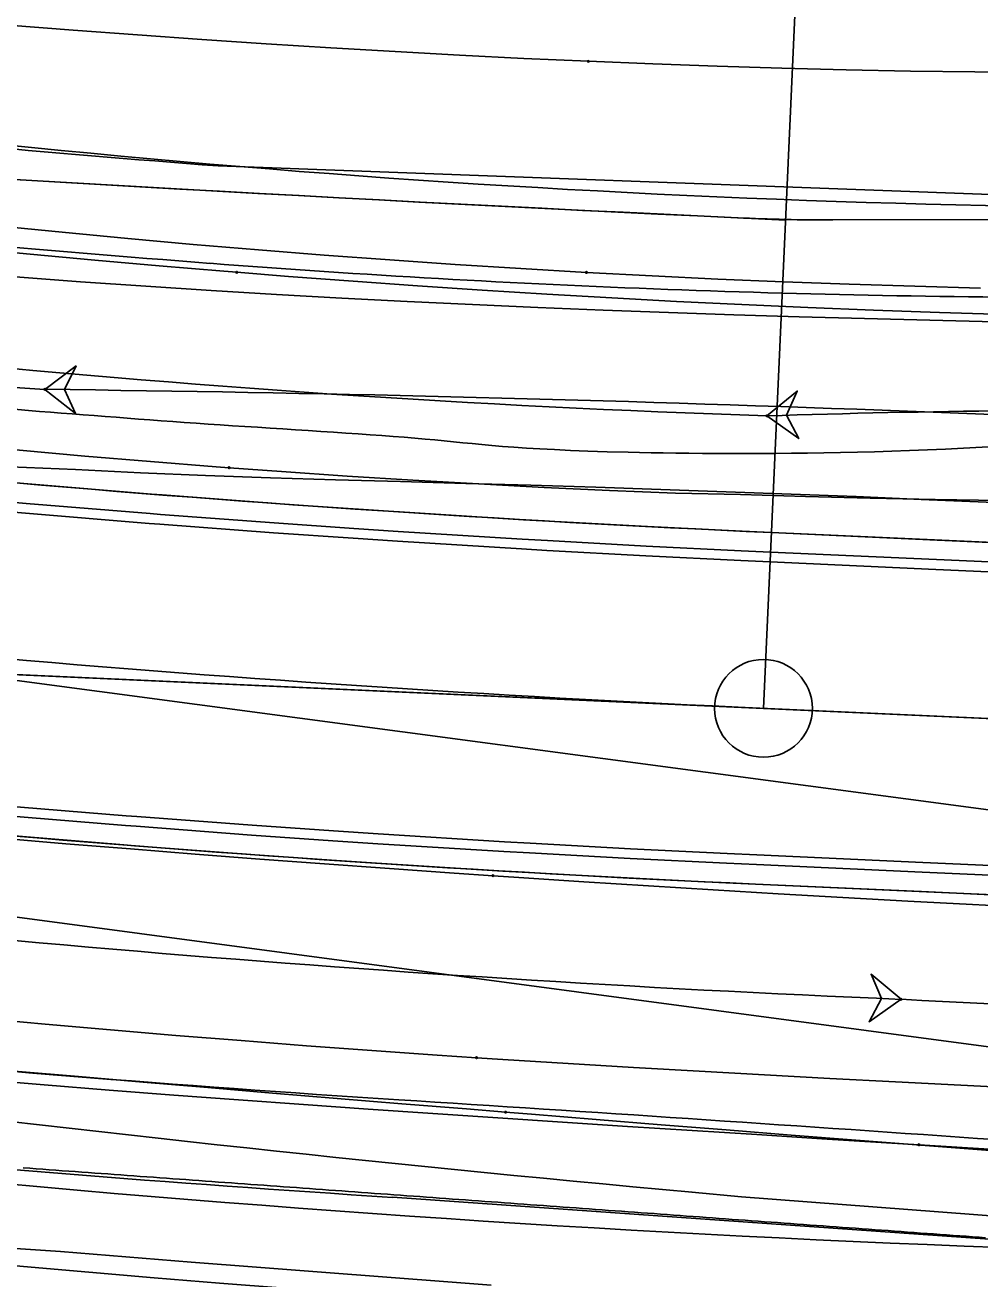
# Model space of a CAD drawing. Extents: x -70 to 701944, y -4 to 666871.
# Drawn here: x 667904.7 to 667953.5, y 656508.8 to 656573 of the extents above; entities that cross this region are included whole.
import ezdxf

# ---------------------------------------------------------------- set-up
doc = ezdxf.new("R2010")
doc.units = 0
for name, color, linetype in [('R_Draft', 7, 'Continuous'), ('R_Horz Alg', 7, 'Continuous'), ('R_Horz Alg Annot', 7, 'Continuous'), ('R_No Plot', 7, 'Continuous'), ('R_Proposed Road', 7, 'Continuous'), ('R_Striping', 7, 'Continuous'), ('T_Vehicle Path Lt Major', 7, 'Continuous'), ('T_Vehicle Path Lt Minor', 7, 'Continuous'), ('T_Vehicle Path Rt', 7, 'Continuous')]:
    doc.layers.add(name, color=color, linetype=linetype)

msp = doc.modelspace()

# ---------------------------------------------------------------- linework, layer by layer
at = {"layer": 'R_Draft'}
msp.add_line((667806.659, 656540.34), (667975.318, 656517.875), dxfattribs=at)
msp.add_open_spline([(668503.194, 656560.733), (668456.494, 656569.755), (668425.895, 656581.268), (668346.175, 656570.408), (668185.597, 656628.505), (667984.836, 656548.033), (667888.169, 656554.095), (667835.431, 656560.72), (667768.499, 656569.635)], degree=2, dxfattribs=at)
at = {"layer": 'R_Horz Alg'}
for p, q in [((667942.429, 656538.028), (667900.778, 656539.91)), ((668190.665, 656526.812), (667942.429, 656538.028))]:
    msp.add_line(p, q, dxfattribs=at)
msp.add_circle((667942.429, 656538.028), 2.5, dxfattribs=at)
msp.add_arc((667985.531, 657491.984), 954.93, 262.413018, 267.413018, dxfattribs=at)
at = {"layer": 'R_Horz Alg Annot'}
msp.add_lwpolyline([(667942.429, 656538.028), (667952.363, 656757.9)], dxfattribs=at)
at = {"layer": 'R_No Plot'}
msp.add_line((668021.722, 656523.8), (667716.138, 656564.503), dxfattribs=at)
for points in [[(667847.616, 656594.238), (667899.281, 656591.577), (667960.862, 656591.751), (667973.349, 656591.186), (667970.889, 656536.742), (667900.778, 656539.91), (667841.432, 656547.815)], [(667841.432, 656547.815), (667833.664, 656489.496), (667895.289, 656478.241), (667939.468, 656472.494), (667955.401, 656470.874), (667967.888, 656470.31), (667970.889, 656536.742), (667900.778, 656539.91)]]:
    msp.add_lwpolyline(points, close=True, dxfattribs=at)
msp.add_arc((667985.531, 657491.984), 954.93, 262.413018, 267.413018, dxfattribs=at)
at = {"layer": 'R_Proposed Road'}
for p, q in [((668014.061, 656543.801), (667942.835, 656547.019)), ((668045.513, 656524.361), (667942.023, 656529.037))]:
    msp.add_line(p, q, dxfattribs=at)
for points in [[(667956.311, 656546.41), (667951.316, 656546.635), (667942.835, 656547.019), (667941.34, 656547.088), (667936.493, 656547.327), (667931.448, 656547.602), (667930.153, 656547.677), (667923.815, 656548.07), (667921.562, 656548.22), (667917.48, 656548.506), (667911.682, 656548.942), (667911.148, 656548.984), (667904.82, 656549.504), (667901.811, 656549.767)], [(667956.311, 656546.41), (667951.316, 656546.635), (667942.835, 656547.019), (667941.34, 656547.088), (667936.493, 656547.327), (667931.448, 656547.602), (667930.153, 656547.677), (667923.815, 656548.07), (667921.562, 656548.22), (667917.48, 656548.506), (667911.682, 656548.942), (667911.148, 656548.984), (667904.82, 656549.504), (667901.811, 656549.767)], [(667956.266, 656545.411), (667951.271, 656545.636), (667942.79, 656546.02), (667941.294, 656546.089), (667936.441, 656546.328), (667931.391, 656546.604), (667930.094, 656546.679), (667923.75, 656547.072), (667921.494, 656547.222), (667917.408, 656547.508), (667911.604, 656547.945), (667911.07, 656547.987), (667904.735, 656548.508), (667901.723, 656548.771)], [(667956.266, 656545.411), (667951.271, 656545.636), (667942.79, 656546.02), (667941.294, 656546.089), (667936.441, 656546.328), (667931.391, 656546.604), (667930.094, 656546.679), (667923.75, 656547.072), (667921.494, 656547.222), (667917.408, 656547.508), (667911.604, 656547.945), (667911.07, 656547.987), (667904.735, 656548.508), (667901.723, 656548.771)], [(667956.243, 656544.911), (667951.248, 656545.137), (667942.768, 656545.52), (667941.27, 656545.589), (667936.415, 656545.829), (667931.362, 656546.105), (667930.065, 656546.18), (667923.717, 656546.573), (667921.46, 656546.724), (667917.372, 656547.01), (667911.565, 656547.446), (667911.031, 656547.488), (667904.692, 656548.01), (667901.678, 656548.273)], [(667956.243, 656544.911), (667951.248, 656545.137), (667942.768, 656545.52), (667941.27, 656545.589), (667936.415, 656545.829), (667931.362, 656546.105), (667930.065, 656546.18), (667923.717, 656546.573), (667921.46, 656546.724), (667917.372, 656547.01), (667911.565, 656547.446), (667911.031, 656547.488), (667904.692, 656548.01), (667901.678, 656548.273)], [(667955.566, 656529.927), (667950.571, 656530.152), (667942.091, 656530.535), (667940.57, 656530.606), (667935.638, 656530.849), (667930.505, 656531.129), (667929.187, 656531.205), (667922.739, 656531.605), (667920.446, 656531.758), (667916.293, 656532.048), (667910.394, 656532.492), (667909.851, 656532.535), (667903.412, 656533.064)], [(667955.566, 656529.927), (667950.571, 656530.152), (667942.091, 656530.535), (667940.57, 656530.606), (667935.638, 656530.849), (667930.505, 656531.129), (667929.187, 656531.205), (667922.739, 656531.605), (667920.446, 656531.758), (667916.293, 656532.048), (667910.394, 656532.492), (667909.851, 656532.535), (667903.412, 656533.064)], [(667955.544, 656529.427), (667950.549, 656529.653), (667942.068, 656530.036), (667940.546, 656530.106), (667935.612, 656530.35), (667930.476, 656530.63), (667929.158, 656530.706), (667922.706, 656531.106), (667920.412, 656531.259), (667916.257, 656531.55), (667910.355, 656531.994), (667909.812, 656532.036), (667903.37, 656532.566)], [(667955.544, 656529.427), (667950.549, 656529.653), (667942.068, 656530.036), (667940.546, 656530.106), (667935.612, 656530.35), (667930.476, 656530.63), (667929.158, 656530.706), (667922.706, 656531.106), (667920.412, 656531.259), (667916.257, 656531.55), (667910.355, 656531.994), (667909.812, 656532.036), (667903.37, 656532.566)], [(667955.498, 656528.428), (667950.504, 656528.654), (667942.023, 656529.037), (667940.5, 656529.107), (667935.56, 656529.351), (667930.419, 656529.632), (667929.099, 656529.708), (667922.641, 656530.109), (667920.344, 656530.261), (667916.185, 656530.552), (667910.277, 656530.997), (667909.733, 656531.04), (667903.284, 656531.57)], [(667955.498, 656528.428), (667950.504, 656528.654), (667942.023, 656529.037), (667940.5, 656529.107), (667935.56, 656529.351), (667930.419, 656529.632), (667929.099, 656529.708), (667922.641, 656530.109), (667920.344, 656530.261), (667916.185, 656530.552), (667910.277, 656530.997), (667909.733, 656531.04), (667903.284, 656531.57)]]:
    msp.add_lwpolyline(points, dxfattribs=at)
for radius in [945.93, 963.93]:
    msp.add_arc((667985.531, 657491.984), radius, 262.413018, 267.413018, dxfattribs=at)
at = {"layer": 'R_Striping'}
for p, q in [((668016.84, 656563.149), (667945.68, 656563.007)), ((667941.301, 656513.053), (668039.629, 656505.488))]:
    msp.add_line(p, q, dxfattribs=at)
msp.add_lwpolyline([(667941.301, 656513.053), (667938.768, 656513.285)], dxfattribs=at)
for centre, radius, start, end in [((668081.187, 659555.152), 2995.313, 264.822471, 267.366432), ((668081.187, 659555.152), 2995.313, 264.822471, 267.319372), ((667985.531, 657491.984), 933.93, 262.413018, 265.617441), ((667945.777, 656663.007), 100, 267.31937, 270.11432), ((667959.783, 657156.218), 597.178, 265.615001, 270.114325), ((668066.62, 657914.285), 1406.822, 260.812237, 264.786238), ((667985.531, 657491.984), 975.93, 262.413018, 266.372481), ((667645.397, 652126.826), 4400, 85.600056, 86.372481)]:
    msp.add_arc(centre, radius, start, end, dxfattribs=at)
at = {"layer": 'T_Vehicle Path Lt Major'}
for points in [[(667875.339, 656534.052), (667876.991, 656533.878), (667880.295, 656533.538), (667883.601, 656533.205), (667886.907, 656532.881), (667890.213, 656532.565), (667893.52, 656532.258), (667896.828, 656531.958), (667900.136, 656531.667), (667903.445, 656531.383), (667906.754, 656531.107), (667910.063, 656530.838), (667913.373, 656530.577), (667916.684, 656530.323), (667919.994, 656530.077), (667923.306, 656529.837), (667926.617, 656529.605), (667928.604, 656529.469)], [(667928.604, 656529.469), (667929.929, 656529.38), (667933.241, 656529.161), (667936.553, 656528.95), (667939.866, 656528.745), (667943.18, 656528.548), (667946.494, 656528.356), (667949.809, 656528.172), (667953.124, 656527.994), (667956.446, 656527.822), (667959.771, 656527.654), (667963.096, 656527.488), (667966.089, 656527.341)], [(667874.049, 656525.26), (667875.712, 656525.056), (667879.04, 656524.658), (667882.37, 656524.272), (667885.7, 656523.898), (667889.032, 656523.536), (667892.366, 656523.186), (667895.7, 656522.843), (667899.035, 656522.51), (667902.371, 656522.19), (667905.708, 656521.883), (667909.047, 656521.587), (667912.387, 656521.304), (667915.727, 656521.034), (667919.069, 656520.775), (667922.412, 656520.529), (667925.755, 656520.295), (667927.762, 656520.16)], [(667892.093, 656519.958), (667892.424, 656519.927), (667895.732, 656519.623), (667899.041, 656519.328), (667902.35, 656519.042), (667905.66, 656518.766), (667908.971, 656518.5), (667912.282, 656518.244), (667915.594, 656517.998), (667918.907, 656517.759), (667922.219, 656517.527), (667925.532, 656517.302), (667928.845, 656517.081), (667932.158, 656516.864), (667935.472, 656516.65), (667938.785, 656516.438), (667942.098, 656516.228), (667945.412, 656516.019), (667948.725, 656515.81), (667950.382, 656515.706)], [(667927.762, 656520.16), (667929.099, 656520.073), (667932.445, 656519.863), (667935.79, 656519.663), (667939.136, 656519.468), (667942.482, 656519.279), (667945.828, 656519.096), (667949.174, 656518.92), (667952.52, 656518.749), (667955.864, 656518.584), (667959.206, 656518.426), (667962.549, 656518.274), (667965.558, 656518.142)], [(667950.382, 656515.706), (667952.038, 656515.601), (667955.351, 656515.391), (667958.664, 656515.182), (667961.977, 656514.973), (667965.29, 656514.764), (667968.604, 656514.555), (667971.919, 656514.346), (667975.234, 656514.136), (667978.549, 656513.927), (667981.892, 656513.716), (667982.227, 656513.695)], [(667890.926, 656510.831), (667891.259, 656510.796), (667894.593, 656510.45), (667897.929, 656510.117), (667901.266, 656509.795), (667904.604, 656509.486), (667907.943, 656509.188), (667911.283, 656508.903), (667914.624, 656508.629), (667917.966, 656508.368), (667921.309, 656508.119), (667924.653, 656507.881), (667927.998, 656507.656), (667931.343, 656507.442), (667934.69, 656507.24), (667938.037, 656507.051), (667941.384, 656506.873), (667944.733, 656506.707), (667948.081, 656506.553), (667949.756, 656506.481)]]:
    msp.add_lwpolyline(points, dxfattribs=at)
msp.add_lwpolyline([(667949.465, 656523.147), (667947.93, 656524.43), (667948.466, 656523.189), (667947.829, 656521.997)], close=True, dxfattribs=at)
for centre in [(667928.604, 656529.469), (667928.604, 656529.469), (667949.465, 656523.147), (667949.465, 656523.147), (667927.762, 656520.16), (667927.762, 656520.16), (667950.382, 656515.706), (667950.382, 656515.706)]:
    msp.add_circle(centre, 0.0417, dxfattribs=at)
for centre, radius, start, end in [((667988.444, 657453.78), 931.45, 262.634078, 267.601617), ((668044.671, 658342.884), 1822.226, 267.005086, 269.136103), ((667989.728, 657459.963), 950.157, 261.829257, 269.135798)]:
    msp.add_arc(centre, radius, start, end, dxfattribs=at)
at = {"layer": 'T_Vehicle Path Lt Minor'}
for points in [[(667966.288, 656557.593), (667964.286, 656557.623), (667960.949, 656557.677), (667957.61, 656557.737), (667954.271, 656557.803), (667950.931, 656557.878), (667947.59, 656557.961), (667944.25, 656558.053), (667940.909, 656558.155), (667937.568, 656558.267), (667934.227, 656558.391), (667930.886, 656558.527), (667927.546, 656558.675), (667924.206, 656558.836), (667920.866, 656559.01), (667917.528, 656559.198), (667914.19, 656559.4), (667910.854, 656559.616), (667907.52, 656559.847), (667904.188, 656560.093), (667900.866, 656560.353), (667897.569, 656560.627), (667894.274, 656560.916), (667891.31, 656561.19)], [(667965.796, 656547.971), (667963.8, 656548.078), (667960.474, 656548.25), (667957.147, 656548.414), (667953.821, 656548.57), (667950.494, 656548.717), (667947.168, 656548.858), (667943.841, 656548.99), (667940.515, 656549.105), (667937.188, 656549.223), (667933.861, 656549.335), (667930.534, 656549.438), (667927.207, 656549.535), (667923.88, 656549.624), (667920.553, 656549.709), (667917.226, 656549.812), (667913.9, 656549.935), (667910.574, 656550.077), (667907.248, 656550.239), (667903.923, 656550.385), (667900.588, 656550.505), (667897.237, 656550.734), (667893.886, 656550.982), (667890.872, 656551.222)]]:
    msp.add_lwpolyline(points, dxfattribs=at)
msp.add_lwpolyline([(667905.689, 656554.343), (667907.26, 656553.107), (667906.689, 656554.331), (667907.29, 656555.542)], close=True, dxfattribs=at)
msp.add_circle((667905.689, 656554.343), 0.0417, dxfattribs=at)
msp.add_circle((667905.689, 656554.343), 0.0417, dxfattribs=at)
for centre, radius, start, end in [((667939.211, 657140.122), 586.737, 258.67796, 266.724728), ((667885.495, 654888.364), 1666.102, 86.448983, 89.30554)]:
    msp.add_arc(centre, radius, start, end, dxfattribs=at)
at = {"layer": 'T_Vehicle Path Rt'}
for p, q in [((667960.951, 656564.042), (667914.546, 656565.771)), ((667923.468, 656513.02), (667982.572, 656508.873))]:
    msp.add_line(p, q, dxfattribs=at)
for points in [[(667933.48, 656571.119), (667930.185, 656571.27), (667926.892, 656571.435), (667923.598, 656571.615), (667920.305, 656571.809), (667917.012, 656572.016), (667913.72, 656572.235), (667910.428, 656572.467), (667907.136, 656572.711), (667903.846, 656572.965), (667900.556, 656573.231)], [(667956.535, 656570.556), (667953.243, 656570.578), (667949.95, 656570.621), (667946.656, 656570.684), (667943.362, 656570.766), (667940.068, 656570.867), (667936.774, 656570.985), (667933.48, 656571.119)], [(667933.381, 656560.322), (667930.026, 656560.517), (667926.672, 656560.729), (667923.32, 656560.96), (667919.968, 656561.207), (667916.619, 656561.473), (667913.27, 656561.756), (667909.924, 656562.057), (667906.579, 656562.376), (667903.236, 656562.713), (667899.894, 656563.064), (667896.555, 656563.421), (667893.216, 656563.783), (667889.88, 656564.15), (667886.544, 656564.522), (667883.21, 656564.899), (667879.88, 656565.281), (667876.558, 656565.667), (667873.237, 656566.059), (667869.916, 656566.437), (667866.597, 656566.839), (667863.278, 656567.247), (667859.96, 656567.66), (667856.643, 656568.078)], [(667915.501, 656560.329), (667914.841, 656560.383), (667911.541, 656560.661), (667908.242, 656560.952), (667904.945, 656561.255), (667901.648, 656561.567), (667898.353, 656561.89), (667895.059, 656562.22), (667891.766, 656562.559), (667888.474, 656562.904), (667885.183, 656563.256), (667881.892, 656563.614), (667878.602, 656563.977), (667875.313, 656564.345), (667872.024, 656564.716), (667868.736, 656565.092), (667865.448, 656565.47), (667862.158, 656565.852), (667858.867, 656566.236), (667855.576, 656566.622)], [(667954.796, 656558.169), (667951.427, 656558.275), (667948.058, 656558.395), (667944.691, 656558.529), (667941.329, 656558.678), (667937.979, 656558.841), (667934.669, 656559.017), (667931.361, 656559.207), (667928.055, 656559.412), (667924.749, 656559.632), (667921.445, 656559.867), (667918.142, 656560.118), (667915.501, 656560.329)], [(667953.529, 656559.522), (667950.169, 656559.612), (667946.81, 656559.719), (667943.451, 656559.843), (667940.093, 656559.985), (667936.736, 656560.145), (667933.381, 656560.322)], [(667915.111, 656550.336), (667914.441, 656550.386), (667911.091, 656550.65), (667907.742, 656550.93), (667904.394, 656551.227), (667901.049, 656551.542), (667897.704, 656551.874), (667894.362, 656552.223), (667891.021, 656552.589), (667887.683, 656552.972), (667884.346, 656553.373), (667881.011, 656553.789), (667877.679, 656554.222), (667874.349, 656554.672), (667871.021, 656555.139), (667867.695, 656555.618), (667864.37, 656556.093), (667861.045, 656556.565), (667857.721, 656557.033), (667854.397, 656557.498)], [(667954.532, 656548.657), (667951.211, 656548.707), (667947.891, 656548.775), (667944.571, 656548.86), (667941.251, 656548.963), (667937.924, 656549.025), (667934.566, 656549.168), (667931.21, 656549.328), (667927.854, 656549.505), (667924.499, 656549.7), (667921.145, 656549.911), (667917.792, 656550.14), (667915.111, 656550.336)], [(667880.899, 656521.572), (667884.217, 656521.26), (667887.534, 656520.953), (667890.852, 656520.65), (667894.169, 656520.351), (667897.485, 656520.056), (667900.801, 656519.764), (667904.115, 656519.475), (667907.411, 656519.192), (667910.71, 656518.911), (667914.014, 656518.632), (667917.32, 656518.355), (667920.629, 656518.081), (667923.94, 656517.809), (667927.254, 656517.538), (667929.242, 656517.376)], [(667929.242, 656517.376), (667930.568, 656517.268), (667933.884, 656517.001), (667937.201, 656516.734), (667940.519, 656516.469), (667943.838, 656516.206), (667947.157, 656515.948), (667950.478, 656515.693), (667953.799, 656515.439), (667957.12, 656515.187), (667960.442, 656514.933), (667963.764, 656514.678), (667967.087, 656514.424), (667969.08, 656514.272)], [(667904.587, 656514.527), (667904.919, 656514.503), (667905.252, 656514.479), (667905.584, 656514.455), (667905.917, 656514.431), (667906.249, 656514.406), (667906.581, 656514.382), (667906.914, 656514.358), (667907.246, 656514.334), (667907.579, 656514.31), (667907.911, 656514.286), (667908.244, 656514.262), (667908.576, 656514.237), (667908.909, 656514.213), (667909.241, 656514.189), (667909.574, 656514.165), (667909.906, 656514.141), (667910.238, 656514.117), (667910.571, 656514.093), (667910.903, 656514.069), (667911.236, 656514.044), (667911.568, 656514.02), (667911.901, 656513.996), (667912.233, 656513.972), (667912.566, 656513.948), (667912.898, 656513.924), (667913.231, 656513.9), (667913.563, 656513.876), (667913.896, 656513.852), (667914.228, 656513.827), (667914.56, 656513.803), (667914.893, 656513.779), (667915.225, 656513.755), (667915.558, 656513.731), (667915.89, 656513.707), (667916.223, 656513.683), (667916.555, 656513.659), (667916.888, 656513.635), (667917.22, 656513.61), (667917.553, 656513.586), (667917.885, 656513.562), (667918.218, 656513.538), (667918.55, 656513.514), (667918.882, 656513.49), (667919.215, 656513.466), (667919.547, 656513.441), (667919.88, 656513.417), (667920.212, 656513.393), (667920.545, 656513.369), (667920.877, 656513.345), (667921.21, 656513.321), (667921.542, 656513.296), (667921.875, 656513.272), (667922.207, 656513.248), (667922.539, 656513.224), (667922.872, 656513.2), (667923.204, 656513.176), (667923.537, 656513.151), (667923.869, 656513.127), (667924.202, 656513.103), (667924.534, 656513.079), (667924.867, 656513.055), (667925.199, 656513.03), (667925.532, 656513.006), (667925.864, 656512.982), (667926.196, 656512.958), (667926.529, 656512.934), (667926.861, 656512.91), (667927.194, 656512.885), (667927.526, 656512.861), (667927.859, 656512.837), (667928.191, 656512.813), (667928.524, 656512.789), (667928.856, 656512.765), (667929.189, 656512.74), (667929.521, 656512.716), (667929.853, 656512.692), (667930.186, 656512.668), (667930.518, 656512.644), (667930.851, 656512.62), (667931.183, 656512.596), (667931.516, 656512.571), (667931.848, 656512.547), (667932.181, 656512.523), (667932.513, 656512.499), (667932.846, 656512.475), (667933.178, 656512.451), (667933.511, 656512.427), (667933.843, 656512.403), (667934.175, 656512.379), (667934.508, 656512.354), (667934.84, 656512.33), (667935.173, 656512.306), (667935.505, 656512.282), (667935.838, 656512.258), (667936.17, 656512.233), (667936.503, 656512.209), (667936.835, 656512.185), (667937.168, 656512.161), (667937.5, 656512.136), (667937.832, 656512.112), (667938.165, 656512.088), (667938.497, 656512.064), (667938.83, 656512.04), (667939.162, 656512.015), (667939.495, 656511.991), (667939.827, 656511.967), (667940.16, 656511.943), (667940.492, 656511.919), (667940.825, 656511.894), (667941.157, 656511.87), (667941.489, 656511.846), (667941.822, 656511.822), (667942.154, 656511.798), (667942.487, 656511.773), (667942.819, 656511.749), (667943.152, 656511.725), (667943.484, 656511.701), (667943.817, 656511.677), (667944.149, 656511.653), (667944.482, 656511.628), (667944.814, 656511.604), (667945.146, 656511.58), (667945.479, 656511.556), (667945.811, 656511.532), (667946.144, 656511.508), (667946.476, 656511.483), (667946.809, 656511.459), (667947.141, 656511.435), (667947.474, 656511.411), (667947.806, 656511.387), (667948.139, 656511.363), (667948.471, 656511.339), (667948.803, 656511.315), (667949.136, 656511.291), (667949.468, 656511.267), (667949.801, 656511.242), (667950.133, 656511.218), (667950.466, 656511.194), (667950.798, 656511.17), (667951.131, 656511.146), (667951.463, 656511.122), (667951.796, 656511.098), (667952.128, 656511.074), (667952.461, 656511.05), (667952.793, 656511.026), (667953.125, 656511.002), (667953.458, 656510.978), (667953.79, 656510.954)], [(667879.9, 656512.752), (667883.215, 656512.39), (667886.531, 656512.045), (667889.851, 656511.716), (667893.172, 656511.402), (667896.495, 656511.101), (667899.82, 656510.809), (667903.143, 656510.478), (667906.491, 656510.248), (667909.832, 656509.977), (667913.17, 656509.711), (667916.506, 656509.45), (667919.841, 656509.192), (667923.174, 656508.937), (667926.506, 656508.685), (667928.504, 656508.535)]]:
    msp.add_lwpolyline(points, dxfattribs=at)
msp.add_lwpolyline([(667942.608, 656552.986), (667944.234, 656551.821), (667943.607, 656553.019), (667944.154, 656554.255)], close=True, dxfattribs=at)
for centre in [(667933.48, 656571.119), (667933.48, 656571.119), (667915.501, 656560.329), (667915.501, 656560.329), (667933.381, 656560.322), (667933.381, 656560.322), (667942.608, 656552.986), (667942.608, 656552.986), (667915.111, 656550.336), (667915.111, 656550.336), (667929.242, 656517.376), (667929.242, 656517.376)]:
    msp.add_circle(centre, 0.0417, dxfattribs=at)
for centre, radius, start, end in [((667985.531, 657491.984), 928.93, 262.413018, 265.617441), ((667967.181, 657185.954), 622.354, 262.437116, 271.439859), ((667964.148, 657204.355), 651.725, 260.26721, 268.105948), ((667960.545, 656004.962), 548.317, 86.70082, 91.87466), ((667985.531, 657491.984), 980.93, 262.413018, 266.372481)]:
    msp.add_arc(centre, radius, start, end, dxfattribs=at)

doc.saveas('drawing.dxf')
